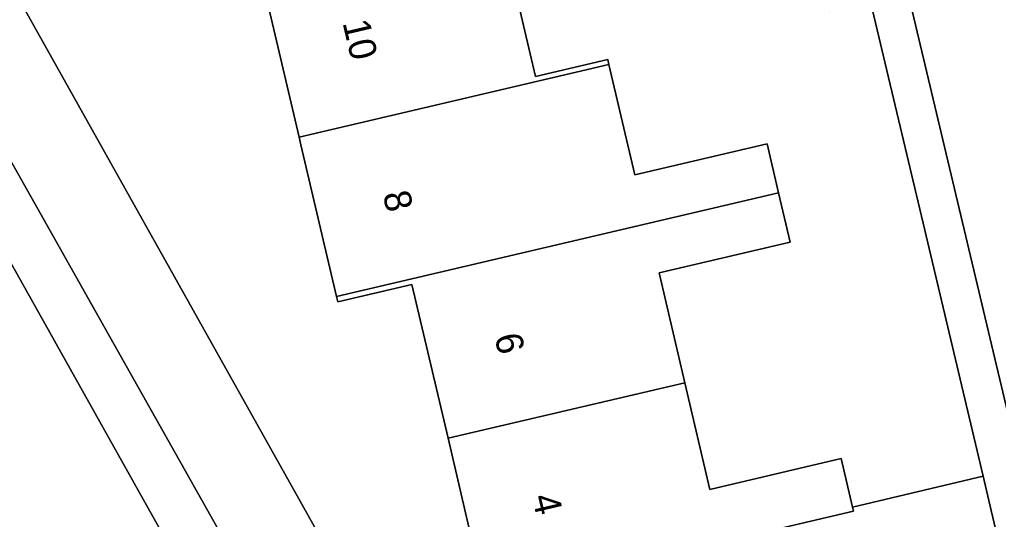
# Model space of a CAD drawing. Extents: x 158031 to 159244, y 380104 to 381214.
# Drawn here: x 158825.28 to 158861.42, y 380594.69 to 380613.14 of the extents above; entities that cross this region are included whole.
import ezdxf

# ---------------------------------------------------------------- set-up
doc = ezdxf.new("R2010")
doc.units = 0
for name, color, linetype in [('IMGEO_Erf', 7, 'Continuous'), ('IMGEO_Pand', 7, 'Continuous'), ('IMGEO_Pand_nummerreeks', 7, 'Continuous'), ('IMGEO_Parkeervlak_open', 7, 'Continuous'), ('IMGEO_Rijbaan_lokaal_gesloten', 7, 'Continuous'), ('IMGEO_Voetpad_open', 7, 'Continuous')]:
    doc.layers.add(name, color=color, linetype=linetype)

msp = doc.modelspace()

# ---------------------------------------------------------------- linework, layer by layer
at = {"layer": 'IMGEO_Erf'}
msp.add_lwpolyline([(158868.851, 380654.224), (158846.717, 380648.817), (158848.057, 380642.926), (158851.295, 380629.411), (158853.72, 380619.292), (158855.175, 380619.641), (158856.318, 380614.873), (158857.817, 380615.232), (158862.246, 380596.596), (158865.262, 380597.313), (158866.709, 380591.224), (158863.693, 380590.508), (158864.93, 380585.295), (158887.35, 380590.625), (158877.817, 380631.304), (158874.43, 380630.478)], close=True, dxfattribs=at)
for points in [[(158814.933, 380632.324), (158842.019, 380583.982)], [(158843.411, 380614.974), (158844.334, 380611.037), (158846.995, 380611.661), (158847.038, 380611.477), (158847.992, 380607.407), (158852.879, 380608.553), (158853.303, 380606.745), (158853.73, 380604.921), (158848.888, 380603.786), (158849.838, 380599.733), (158850.761, 380595.796), (158855.613, 380596.933), (158856.033, 380595.143), (158860.85, 380596.288), (158858.635, 380605.618), (158856.693, 380613.792)], [(158842.476, 380591.808), (158841.099, 380597.684), (158839.769, 380603.36), (158837.029, 380602.718), (158836.982, 380602.918), (158835.671, 380608.511), (158835.604, 380608.795), (158834.227, 380614.671)]]:
    msp.add_lwpolyline(points, dxfattribs=at)
at = {"layer": 'IMGEO_Pand'}
for points in [[(158847.038, 380611.477), (158846.995, 380611.661), (158844.334, 380611.037), (158843.411, 380614.974), (158848.306, 380616.121), (158847.895, 380617.876), (158834.227, 380614.671), (158835.604, 380608.795)], [(158836.982, 380602.918), (158853.303, 380606.745), (158852.879, 380608.553), (158847.992, 380607.407), (158847.038, 380611.477), (158835.604, 380608.795), (158835.671, 380608.511)], [(158841.099, 380597.684), (158849.838, 380599.733), (158848.888, 380603.786), (158853.73, 380604.921), (158853.303, 380606.745), (158836.982, 380602.918), (158837.029, 380602.718), (158839.769, 380603.36)], [(158841.099, 380597.684), (158842.476, 380591.808), (158856.068, 380594.994), (158856.033, 380595.143), (158855.613, 380596.933), (158850.761, 380595.796), (158849.838, 380599.733)], [(158851.576, 380587.585), (158852.667, 380587.842), (158851.64, 380592.224), (158858.397, 380593.822), (158859.433, 380589.463), (158862.309, 380590.147), (158861.153, 380595.012), (158860.85, 380596.288), (158856.033, 380595.143), (158856.068, 380594.994), (158842.476, 380591.808), (158843.888, 380585.784), (158844.921, 380586.026), (158845.99, 380581.47), (158848.149, 380581.31), (158849.158, 380581.55), (158852.79, 380582.412)]]:
    msp.add_lwpolyline(points, close=True, dxfattribs=at)
at = {"layer": 'IMGEO_Parkeervlak_open'}
msp.add_lwpolyline([(158824.26, 380605.383), (158836.306, 380583.892), (158836.527, 380583.492), (158836.482, 380583.618), (158836.438, 380583.783), (158836.409, 380583.951), (158836.395, 380584.122), (158836.397, 380584.293), (158836.413, 380584.463), (158836.445, 380584.631), (158836.815, 380585.989), (158836.778, 380586.373), (158836.706, 380586.752), (158836.601, 380587.124), (158836.462, 380587.488), (158812.562, 380629.938)], dxfattribs=at)
at = {"layer": 'IMGEO_Rijbaan_lokaal_gesloten'}
msp.add_lwpolyline([(158842.992, 380577.609), (158842.377, 380577.899), (158841.374, 380578.462), (158840.425, 380579.112), (158839.68, 380579.732), (158838.59, 380580.784), (158837.597, 380581.929), (158836.711, 380583.159), (158836.527, 380583.492), (158836.306, 380583.892), (158824.26, 380605.383)], dxfattribs=at)
at = {"layer": 'IMGEO_Voetpad_open'}
msp.add_lwpolyline([(158848.057, 380642.926), (158846.953, 380642.661), (158852.026, 380621.299), (158852.866, 380617.761), (158854.089, 380618.052), (158855.186, 380613.434), (158856.693, 380613.792), (158858.635, 380605.618), (158860.85, 380596.288), (158861.153, 380595.012), (158862.309, 380590.147), (158863.54, 380584.965), (158864.93, 380585.295), (158863.693, 380590.508), (158862.246, 380596.596), (158857.817, 380615.232), (158856.318, 380614.873), (158855.175, 380619.641), (158853.72, 380619.292), (158851.295, 380629.411)], close=True, dxfattribs=at)
for points in [[(158842.296, 380583.555), (158842.019, 380583.982), (158814.933, 380632.324)], [(158812.562, 380629.938), (158836.462, 380587.488), (158836.601, 380587.124), (158836.706, 380586.752), (158836.778, 380586.373), (158836.815, 380585.989), (158836.445, 380584.631), (158836.413, 380584.463), (158836.397, 380584.293), (158836.395, 380584.122), (158836.409, 380583.951), (158836.438, 380583.783), (158836.482, 380583.618), (158836.527, 380583.492), (158836.711, 380583.159), (158837.597, 380581.929), (158838.59, 380580.784), (158839.68, 380579.732), (158840.425, 380579.112), (158841.374, 380578.462), (158842.377, 380577.899), (158842.992, 380577.609)]]:
    msp.add_lwpolyline(points, dxfattribs=at)

# ---------------------------------------------------------------- texts
at = {"layer": 'IMGEO_Pand_nummerreeks'}
for s, rotation, p in [('10', 283.1908, (158837.202, 380613.022)), ('8', 283.1908, (158838.685, 380606.695)), ('6', 283.1895, (158842.807, 380601.44)), ('4', 283.1895, (158844.196, 380595.515))]:
    msp.add_text(s, height=1, rotation=rotation, dxfattribs=at).set_placement(p)

doc.saveas('drawing.dxf')
